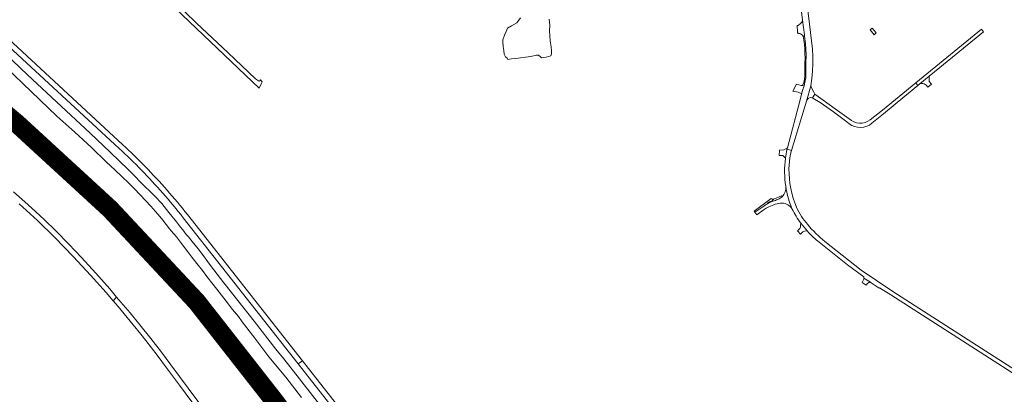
# Model space of a CAD drawing. Header units: metres. Extents: x 166325 to 190320, y 381923 to 404576.
# Tile 601 of 656: x 168286 to 169061, y 399215 to 399511. Entities that reach past the tile are written whole.
import ezdxf

# ---------------------------------------------------------------- set-up
doc = ezdxf.new("R2010")
doc.units = ezdxf.units.M
for name, color, linetype, lineweight in [('B-WE-OG-WATER_MEER-GV', 8, 'Continuous', 18), ('B-WE-OG-WATER_RIVIER-GV', 8, 'Continuous', 18), ('B-WE-VH-VERHARDING_ASFALT-GV', 8, 'Continuous', 18), ('B-WE-VH-VERHARDING_BETON-GV', 8, 'Continuous', 18), ('B-WE-VH-VERHARDING_BETONSTRAATSTEEN-GV', 8, 'Continuous', 18), ('B-WE-VH-VERHARDING_FUNDERING_ZAND-GV', 8, 'Continuous', 18), ('B-WE-VH-VERHARDING_GESLOTEN-GV', 8, 'Continuous', 18), ('B-WE-VH-VERHARDING_N-WEG', 8, 'Continuous', 18), ('B-WE-VH-VERHARDING_STRAATBAKSTEEN-GV', 8, 'Continuous', 18)]:
    doc.layers.add(name, color=color, linetype=linetype, lineweight=lineweight)

msp = doc.modelspace()

# ---------------------------------------------------------------- linework, layer by layer
at = {"layer": 'B-WE-OG-WATER_MEER-GV', "flags": 128}
msp.add_lwpolyline([(168680.334, 399511.997), (168678.937, 399510.279), (168677.354, 399508.183), (168673.201, 399505.877), (168670.051, 399503.944), (168668.961, 399501.306), (168667.678, 399498.36), (168666.459, 399494.694), (168666.47, 399492.948), (168666.787, 399489.48), (168667.151, 399486.306), (168667.563, 399483.426), (168668.412, 399481.456), (168669.771, 399480.333), (168670.467, 399479.222), (168673.238, 399479.667), (168676.678, 399480.093), (168680.399, 399480.689), (168684.361, 399481.084), (168688.385, 399481.631), (168692.885, 399482.654), (168694.587, 399482.565), (168695.95, 399481.436), (168696.926, 399480.494), (168698.758, 399480.716), (168700.51, 399481.005), (168704.124, 399482.03), (168704.788, 399483.688), (168704.716, 399486.089), (168704.341, 399489.341), (168703.605, 399494.096), (168703.299, 399498.226), (168703.269, 399501.797), (168703.299, 399506.317), (168702.853, 399511.16)], dxfattribs=at)
msp.add_lwpolyline([(168680.334, 399511.997), (168678.937, 399510.279), (168677.354, 399508.183), (168673.201, 399505.877), (168670.051, 399503.944), (168668.961, 399501.306), (168667.678, 399498.36), (168666.459, 399494.694), (168666.47, 399492.948), (168666.787, 399489.48), (168667.151, 399486.306), (168667.563, 399483.426), (168668.412, 399481.456), (168669.771, 399480.333), (168670.467, 399479.222), (168673.238, 399479.667), (168676.678, 399480.093), (168680.399, 399480.689), (168684.361, 399481.084), (168688.385, 399481.631), (168692.885, 399482.654), (168694.587, 399482.565), (168695.95, 399481.436), (168696.926, 399480.494), (168698.758, 399480.716), (168700.51, 399481.005), (168704.124, 399482.03), (168704.788, 399483.688), (168704.716, 399486.089), (168704.341, 399489.341), (168703.605, 399494.096), (168703.299, 399498.226), (168703.269, 399501.797), (168703.299, 399506.317), (168702.853, 399511.16)], dxfattribs=at)
at = {"layer": 'B-WE-OG-WATER_RIVIER-GV', "flags": 128}
for points in [[(168530.602, 399196.785), (168506.496, 399227.619), (168494.156, 399243.455), (168487.808, 399251.128), (168470.76, 399273.098), (168458, 399289.299), (168446.825, 399303.376), (168436.454, 399316.928), (168434.454, 399319.862), (168431.069, 399324.558), (168426.676, 399330.126), (168422.016, 399335.962), (168419.074, 399339.558), (168418.278, 399340.458), (168417.326, 399341.448), (168414.599, 399345.018), (168412.944, 399347.073), (168409.75, 399351.332), (168403.732, 399358.772), (168398.119, 399365.688), (168392.637, 399371.547), (168387.024, 399377.028), (168386.363, 399377.756), (168372.036, 399392.46), (168357.601, 399406.16), (168341.664, 399421.227), (168315.373, 399445.902), (168292.461, 399467.072), (168262.922, 399495.341)], [(168530.602, 399196.785), (168506.496, 399227.619), (168494.156, 399243.455), (168487.808, 399251.128), (168470.76, 399273.098), (168458, 399289.299), (168446.825, 399303.376), (168436.454, 399316.928), (168434.454, 399319.862), (168431.069, 399324.558), (168426.676, 399330.126), (168422.016, 399335.962), (168419.074, 399339.558), (168418.278, 399340.458), (168417.326, 399341.448), (168414.599, 399345.018), (168412.944, 399347.073), (168409.75, 399351.332), (168403.732, 399358.772), (168398.119, 399365.688), (168392.637, 399371.547), (168387.024, 399377.028), (168386.363, 399377.756), (168372.036, 399392.46), (168357.601, 399406.16), (168341.664, 399421.227), (168315.373, 399445.902), (168292.461, 399467.072), (168262.922, 399495.341)], [(168275.721, 399472.893), (168288.845, 399460.48), (168315.593, 399434.622), (168329.608, 399422.141), (168342.796, 399409.864), (168354.57, 399398.352), (168361.204, 399392.325), (168367.066, 399386.825), (168371.967, 399382.05), (168376.321, 399377.719), (168381.037, 399372.749), (168385.366, 399368.111), (168389.628, 399363.59), (168393.175, 399359.417), (168396.484, 399355.625), (168398.969, 399352.69), (168401.581, 399349.385), (168404.077, 399345.944), (168405.583, 399344.236), (168409.675, 399339.429), (168414.389, 399333.134), (168418.613, 399327.635), (168421.772, 399323.543), (168426.632, 399317.332), (168430.028, 399312.964), (168433.472, 399308.413), (168438.43, 399301.869), (168443.345, 399295.842), (168448.713, 399288.928), (168453.791, 399282.406), (168458.356, 399276.768), (168461.409, 399272.603), (168471.405, 399259.712), (168482.379, 399244.943), (168495.589, 399228.999), (168507.946, 399213.003)], [(168275.721, 399472.893), (168288.845, 399460.48), (168315.593, 399434.622), (168329.608, 399422.141), (168342.796, 399409.864), (168354.57, 399398.352), (168361.204, 399392.325), (168367.066, 399386.825), (168371.967, 399382.05), (168376.321, 399377.719), (168381.037, 399372.749), (168385.366, 399368.111), (168389.628, 399363.59), (168393.175, 399359.417), (168396.484, 399355.625), (168398.969, 399352.69), (168401.581, 399349.385), (168404.077, 399345.944), (168405.583, 399344.236), (168409.675, 399339.429), (168414.389, 399333.134), (168418.613, 399327.635), (168421.772, 399323.543), (168426.632, 399317.332), (168430.028, 399312.964), (168433.472, 399308.413), (168438.43, 399301.869), (168443.345, 399295.842), (168448.713, 399288.928), (168453.791, 399282.406), (168458.356, 399276.768), (168461.409, 399272.603), (168471.405, 399259.712), (168482.379, 399244.943), (168495.589, 399228.999), (168507.946, 399213.003)]]:
    msp.add_lwpolyline(points, dxfattribs=at)
at = {"layer": 'B-WE-VH-VERHARDING_ASFALT-GV', "flags": 128}
for points in [[(168367.476, 399412.084), (168277.429, 399495.591), (168272.868, 399499.998), (168267.384, 399505.539), (168262.036, 399511.213), (168256.829, 399517.015), (168251.765, 399522.943), (168246.848, 399528.993), (168229.421, 399551.35), (168226.97, 399554.196), (168224.419, 399556.953), (168221.772, 399559.617), (168219.033, 399562.187), (168216.204, 399564.658), (168210.95, 399568.764), (168205.47, 399572.563), (168199.782, 399576.043), (168193.904, 399579.192), (168187.856, 399582), (168184.512, 399583.377), (168125.391, 399607.722)], [(168367.476, 399412.084), (168277.429, 399495.591), (168272.868, 399499.998), (168267.384, 399505.539), (168262.036, 399511.213), (168256.829, 399517.015), (168251.765, 399522.943), (168246.848, 399528.993), (168229.421, 399551.35), (168226.97, 399554.196), (168224.419, 399556.953), (168221.772, 399559.617), (168219.033, 399562.187), (168216.204, 399564.658), (168210.95, 399568.764), (168205.47, 399572.563), (168199.782, 399576.043), (168193.904, 399579.192), (168187.856, 399582), (168184.512, 399583.377), (168125.391, 399607.722)], [(168122.175, 399604.548), (168123.668, 399603.932), (168182.981, 399579.482), (168185.978, 399578.246), (168191.839, 399575.54), (168197.542, 399572.515), (168203.068, 399569.178), (168208.402, 399565.541), (168213.526, 399561.615), (168216.232, 399559.285), (168218.854, 399556.859), (168221.387, 399554.342), (168223.829, 399551.736), (168226.177, 399549.045), (168243.691, 399526.431), (168248.165, 399520.958), (168252.748, 399515.576), (168257.438, 399510.287), (168262.234, 399505.094), (168267.134, 399499.998), (168270.782, 399496.335), (168274.484, 399492.727), (168364.641, 399409.249)], [(168122.175, 399604.548), (168123.668, 399603.932), (168182.981, 399579.482), (168185.978, 399578.246), (168191.839, 399575.54), (168197.542, 399572.515), (168203.068, 399569.178), (168208.402, 399565.541), (168213.526, 399561.615), (168216.232, 399559.285), (168218.854, 399556.859), (168221.387, 399554.342), (168223.829, 399551.736), (168226.177, 399549.045), (168243.691, 399526.431), (168248.165, 399520.958), (168252.748, 399515.576), (168257.438, 399510.287), (168262.234, 399505.094), (168267.134, 399499.998), (168270.782, 399496.335), (168274.484, 399492.727), (168364.641, 399409.249)], [(168891.548, 399393.112), (168891.661, 399396.053), (168891.903, 399398.987), (168892.273, 399401.907), (168892.772, 399404.808), (168893.398, 399407.684), (168889.991, 399408.582), (168889.929, 399408.347)], [(168891.548, 399393.112), (168891.661, 399396.053), (168891.903, 399398.987), (168892.273, 399401.907), (168892.772, 399404.808), (168893.398, 399407.684), (168889.991, 399408.582), (168889.929, 399408.347)], [(168877.935, 399367.341), (168878.373, 399367.488), (168878.812, 399367.635), (168878.974, 399369.178), (168878.688, 399369.256), (168878.541, 399368.02), (168877.642, 399367.681), (168876.108, 399367.017), (168875.077, 399366.443), (168874.369, 399366.015), (168874.569, 399365.657)], [(168877.935, 399367.341), (168878.373, 399367.488), (168878.812, 399367.635), (168878.974, 399369.178), (168878.688, 399369.256), (168878.541, 399368.02), (168877.642, 399367.681), (168876.108, 399367.017), (168875.077, 399366.443), (168874.369, 399366.015), (168874.569, 399365.657)], [(168878.812, 399367.635), (168878.373, 399367.488), (168877.935, 399367.341)], [(168878.812, 399367.635), (168878.373, 399367.488), (168877.935, 399367.341)], [(168870.903, 399363.122), (168864.787, 399358.913), (168866.369, 399356.847), (168871.305, 399360.47), (168873.716, 399361.997), (168875.805, 399363.122)], [(168870.903, 399363.122), (168864.787, 399358.913), (168866.369, 399356.847), (168871.305, 399360.47), (168873.716, 399361.997), (168875.805, 399363.122)], [(168893.884, 399361.754), (168893.604, 399362.444)], [(168893.604, 399362.444), (168893.884, 399361.754), (168894.045, 399361.356)], [(168893.884, 399361.754), (168893.604, 399362.444)], [(168893.604, 399362.444), (168893.884, 399361.754), (168894.045, 399361.356)], [(168415.076, 399354.572), (168505.467, 399239.346), (168508.816, 399241.747), (168418.351, 399357.149)], [(168415.076, 399354.572), (168505.467, 399239.346), (168508.816, 399241.747), (168418.351, 399357.149)], [(168913.915, 399336.314), (168917.915, 399333.128), (168937.598, 399317.449), (168950.303, 399307.984), (168950.553, 399306.933), (168955.586, 399303.692), (168956.309, 399303.227), (168962.555, 399299.205)], [(168913.915, 399336.314), (168917.915, 399333.128), (168937.598, 399317.449), (168950.303, 399307.984), (168950.553, 399306.933), (168955.586, 399303.692), (168956.309, 399303.227), (168962.555, 399299.205)], [(169094.631, 399218.56), (168973.189, 399296.49), (168948.27, 399313.328), (168938.309, 399321.06), (168919.769, 399335.889)], [(169094.631, 399218.56), (168973.189, 399296.49), (168948.27, 399313.328), (168938.309, 399321.06), (168919.769, 399335.889)], [(168962.814, 399299.284), (168971.539, 399293.848), (169101.882, 399210.15)], [(168962.814, 399299.284), (168971.539, 399293.848), (169101.882, 399210.15)], [(168596.837, 399129.476), (168508.816, 399241.747), (168505.467, 399239.346), (168593.802, 399126.749), (168693.241, 399000), (168853.008, 398796.381), (168855.111, 398793.7)], [(168596.837, 399129.476), (168508.816, 399241.747), (168505.467, 399239.346), (168593.802, 399126.749), (168693.241, 399000), (168853.008, 398796.381), (168855.111, 398793.7)]]:
    msp.add_lwpolyline(points, dxfattribs=at)
for points in [[(168991.29, 399460.835), (168992.911, 399458.836), (168994.554, 399460.182), (169001.817, 399466.135), (169010.089, 399472.903), (169044.622, 399501.182), (169043.01, 399503.181)], [(168991.29, 399460.835), (168992.911, 399458.836), (168994.554, 399460.182), (169001.817, 399466.135), (169010.089, 399472.903), (169044.622, 399501.182), (169043.01, 399503.181)], [(168976.648, 399445.518), (168992.911, 399458.836), (168991.29, 399460.835), (168965.098, 399439.39), (168955.317, 399431.766), (168953.442, 399430.553), (168951.381, 399429.692), (168949.2, 399429.208), (168946.969, 399429.119), (168944.756, 399429.426), (168942.634, 399430.12), (168940.667, 399431.179), (168938.919, 399432.569), (168927.979, 399440.408), (168912, 399452.02), (168909.94, 399449.129), (168910.378, 399448.865), (168916.089, 399445.42), (168926.49, 399437.969), (168937.086, 399430.066), (168938.917, 399428.51), (168940.975, 399427.27), (168943.207, 399426.38), (168945.553, 399425.862), (168947.952, 399425.73), (168950.341, 399425.987), (168952.657, 399426.628), (168954.839, 399427.634), (168956.829, 399428.98), (168965.94, 399436.37)], [(168976.648, 399445.518), (168992.911, 399458.836), (168991.29, 399460.835), (168965.098, 399439.39), (168955.317, 399431.766), (168953.442, 399430.553), (168951.381, 399429.692), (168949.2, 399429.208), (168946.969, 399429.119), (168944.756, 399429.426), (168942.634, 399430.12), (168940.667, 399431.179), (168938.919, 399432.569), (168927.979, 399440.408), (168912, 399452.02), (168909.94, 399449.129), (168910.378, 399448.865), (168916.089, 399445.42), (168926.49, 399437.969), (168937.086, 399430.066), (168938.917, 399428.51), (168940.975, 399427.27), (168943.207, 399426.38), (168945.553, 399425.862), (168947.952, 399425.73), (168950.341, 399425.987), (168952.657, 399426.628), (168954.839, 399427.634), (168956.829, 399428.98), (168965.94, 399436.37)], [(168283.494, 399428.64), (168283.139, 399428.22), (168281.202, 399425.936), (168280.934, 399425.619), (168287.796, 399419.777), (168303.314, 399406.533), (168321.656, 399390.567), (168337.5, 399375.91), (168350.8, 399363.218), (168355.064, 399358.978), (168355.353, 399359.27), (168357.454, 399361.398), (168357.84, 399361.79), (168345.112, 399374.167), (168330.272, 399388.026), (168312.606, 399403.799), (168297.185, 399417.014)], [(168286.109, 399431.725), (168285.814, 399431.377), (168283.883, 399429.098), (168283.494, 399428.64), (168297.185, 399417.014), (168312.606, 399403.799), (168330.272, 399388.026), (168345.112, 399374.167), (168357.84, 399361.79), (168358.283, 399362.288), (168360.362, 399364.345), (168360.687, 399364.674), (168354.423, 399370.834), (168339.753, 399384.646), (168326.066, 399397.188), (168311.614, 399410.016), (168286.153, 399431.688)], [(168357.84, 399361.79), (168357.454, 399361.398), (168355.353, 399359.27), (168355.064, 399358.978), (168369.176, 399344.944), (168387.501, 399325.937), (168399.61, 399312.79), (168411.428, 399299.541), (168422.912, 399286.345), (168423.077, 399286.146), (168423.315, 399286.349), (168425.626, 399288.324), (168426.044, 399288.681), (168421.573, 399293.953), (168407.967, 399309.463), (168392.23, 399326.628), (168390.416, 399328.538), (168374.842, 399344.932), (168363.378, 399356.405)], [(168360.687, 399364.674), (168360.362, 399364.345), (168358.283, 399362.288), (168357.84, 399361.79), (168363.378, 399356.405), (168374.842, 399344.932), (168390.416, 399328.538), (168392.23, 399326.628), (168407.967, 399309.463), (168421.573, 399293.953), (168426.044, 399288.681), (168426.503, 399289.073), (168428.741, 399290.985), (168429.134, 399291.321), (168414.874, 399307.752), (168396.809, 399327.783), (168381.277, 399344.107), (168367.812, 399357.668)], [(168426.044, 399288.681), (168425.626, 399288.324), (168423.315, 399286.349), (168423.077, 399286.146), (168434.335, 399272.609), (168447.272, 399256.565), (168457.367, 399243.504), (168460.393, 399239.425), (168467.004, 399230.554), (168477.217, 399216.852), (168484.13, 399207.539), (168484.449, 399207.776), (168486.863, 399209.57), (168487.305, 399209.898), (168485.774, 399211.958), (168460.592, 399245.764), (168457.642, 399249.62), (168447.256, 399262.977), (168435.199, 399277.886)], [(168429.134, 399291.321), (168428.741, 399290.985), (168426.503, 399289.073), (168426.044, 399288.681), (168435.199, 399277.886), (168447.256, 399262.977), (168457.642, 399249.62), (168460.592, 399245.764), (168485.774, 399211.958), (168487.305, 399209.898), (168487.796, 399210.263), (168490.205, 399212.054), (168490.541, 399212.304), (168477.109, 399230.317), (168473.367, 399235.346), (168463.664, 399248.387), (168454.178, 399260.773), (168440.869, 399277.202), (168430.872, 399289.318)]]:
    msp.add_lwpolyline(points, close=True, dxfattribs=at)
at = {"layer": 'B-WE-VH-VERHARDING_ASFALT-GV'}
for points in [[(168385.197, 399394.742, 0.0121782), (168367.476, 399412.084)], [(168385.197, 399394.742, 0.0121782), (168367.476, 399412.084)], [(168364.641, 399409.249, -0.0241725), (168398.916, 399374.024)], [(168364.641, 399409.249, -0.0241725), (168398.916, 399374.024)], [(168889.929, 399408.347, 0.0223899), (168888.72, 399401.417)], [(168889.929, 399408.347, 0.0223899), (168888.72, 399401.417)], [(168888.72, 399401.417, 0.0702964), (168888.995, 399379.438)], [(168888.72, 399401.417, 0.0702964), (168888.995, 399379.438)], [(168418.351, 399357.149, 0.0244115), (168385.197, 399394.742)], [(168418.351, 399357.149, 0.0244115), (168385.197, 399394.742)], [(168897.46, 399362.805, -0.1018945), (168891.548, 399393.112)], [(168897.46, 399362.805, -0.1018945), (168891.548, 399393.112)], [(168398.916, 399374.024, -0.0129713), (168415.076, 399354.572)], [(168398.916, 399374.024, -0.0129713), (168415.076, 399354.572)], [(168888.995, 399379.438, -0.2223698), (168886.14, 399371.168)], [(168888.995, 399379.438, -0.2223698), (168886.14, 399371.168)], [(168889.446, 399376.806, -0.0087423), (168888.995, 399379.438)], [(168889.446, 399376.806, -0.0087423), (168888.995, 399379.438)], [(168888.995, 399379.438, 0.0087423), (168889.446, 399376.806)], [(168889.446, 399376.806, 0.0476252), (168893.604, 399362.444)], [(168893.604, 399362.444, -0.0476252), (168889.446, 399376.806)], [(168889.446, 399376.806, 0.0476252), (168893.604, 399362.444)], [(168874.569, 399365.657, 0.0385253), (168870.903, 399363.122)], [(168874.569, 399365.657, 0.0385253), (168870.903, 399363.122)], [(168877.935, 399367.341, 0.0325252), (168874.569, 399365.657)], [(168877.935, 399367.341, 0.0325252), (168874.569, 399365.657)], [(168874.569, 399365.657, -0.0325252), (168877.935, 399367.341)], [(168875.805, 399363.122, -0.1266481), (168886.172, 399366.106)], [(168875.805, 399363.122, -0.1266481), (168886.172, 399366.106)], [(168882.804, 399368.942, 0.0035256), (168878.812, 399367.635)], [(168886.14, 399371.168, -0.1035961), (168882.804, 399368.942)], [(168886.172, 399366.106, -0.2265112), (168893.884, 399361.754)], [(168886.172, 399366.106, -0.2265112), (168893.884, 399361.754)], [(168894.045, 399361.356, 0.0395338), (168900.869, 399350.324)], [(168894.045, 399361.356, 0.0395338), (168900.869, 399350.324)], [(168906.24, 399349.168, -0.06776), (168897.46, 399362.805)], [(168906.24, 399349.168, -0.06776), (168897.46, 399362.805)], [(168900.869, 399350.324, 0.0249383), (168906.047, 399343.96)], [(168900.869, 399350.324, 0.0249383), (168906.047, 399343.96)], [(168906.047, 399343.96, 0.0335431), (168913.915, 399336.314)], [(168906.047, 399343.96, 0.0335431), (168913.915, 399336.314)], [(168919.769, 399335.889, -0.0472987), (168906.24, 399349.168)], [(168919.769, 399335.889, -0.0472987), (168906.24, 399349.168)], [(168962.555, 399299.205, -0.0116745), (168962.814, 399299.284)], [(168962.555, 399299.205, -0.0116745), (168962.814, 399299.284)]]:
    msp.add_lwpolyline(points, format="xyb", dxfattribs=at)
at = {"layer": 'B-WE-VH-VERHARDING_BETON-GV', "flags": 128}
msp.add_lwpolyline([(168956.975, 399503.953), (168955.354, 399502.534), (168958.492, 399498.817), (168959.477, 399499.64), (168960.123, 399500.179)], close=True, dxfattribs=at)
msp.add_lwpolyline([(168956.975, 399503.953), (168955.354, 399502.534), (168958.492, 399498.817), (168959.477, 399499.64), (168960.123, 399500.179)], close=True, dxfattribs=at)
at = {"layer": 'B-WE-VH-VERHARDING_BETONSTRAATSTEEN-GV', "flags": 128}
for points in [[(168898.573, 399540.303), (168902.217, 399510.217), (168903.623, 399498.616), (168903.723, 399497.788), (168904.429, 399491.959), (168904.959, 399482.96), (168904.891, 399476.477), (168904.818, 399469.601), (168904.769, 399464.91), (168903.751, 399460.01), (168903.664, 399459.702), (168903.357, 399458.611), (168902.291, 399454.824), (168901.487, 399451.969), (168900.518, 399448.528), (168890.29, 399409.718), (168889.991, 399408.582), (168893.398, 399407.684), (168905.226, 399446.514), (168908.61, 399458.448), (168909.474, 399464.205), (168910.055, 399469.998), (168910.354, 399475.812), (168910.368, 399481.634), (168910.098, 399487.449), (168904.305, 399535.616)], [(168898.573, 399540.303), (168902.217, 399510.217), (168903.623, 399498.616), (168903.723, 399497.788), (168904.429, 399491.959), (168904.959, 399482.96), (168904.891, 399476.477), (168904.818, 399469.601), (168904.769, 399464.91), (168903.751, 399460.01), (168903.664, 399459.702), (168903.357, 399458.611), (168902.291, 399454.824), (168901.487, 399451.969), (168900.518, 399448.528), (168890.29, 399409.718), (168889.991, 399408.582), (168893.398, 399407.684), (168905.226, 399446.514), (168908.61, 399458.448), (168909.474, 399464.205), (168910.055, 399469.998), (168910.354, 399475.812), (168910.368, 399481.634), (168910.098, 399487.449), (168904.305, 399535.616)], [(168889.929, 399408.347), (168889.991, 399408.582), (168890.29, 399409.718), (168887.417, 399408.116), (168884.054, 399407.815), (168883.727, 399403.565), (168886.655, 399403.709), (168888.72, 399401.417)], [(168889.929, 399408.347), (168889.991, 399408.582), (168890.29, 399409.718), (168887.417, 399408.116), (168884.054, 399407.815), (168883.727, 399403.565), (168886.655, 399403.709), (168888.72, 399401.417)], [(168874.569, 399365.657), (168874.369, 399366.015), (168875.077, 399366.443), (168876.108, 399367.017), (168877.642, 399367.681), (168878.541, 399368.02), (168878.688, 399369.256), (168877.969, 399369.452), (168877.419, 399369.755), (168864.134, 399359.766), (168864.787, 399358.913), (168870.903, 399363.122)], [(168874.569, 399365.657), (168874.369, 399366.015), (168875.077, 399366.443), (168876.108, 399367.017), (168877.642, 399367.681), (168878.541, 399368.02), (168878.688, 399369.256), (168877.969, 399369.452), (168877.419, 399369.755), (168864.134, 399359.766), (168864.787, 399358.913), (168870.903, 399363.122)], [(168886.14, 399371.168), (168885.648, 399371.847), (168879.671, 399369.149), (168878.974, 399369.178), (168878.812, 399367.635)], [(168886.14, 399371.168), (168885.648, 399371.847), (168879.671, 399369.149), (168878.974, 399369.178), (168878.812, 399367.635)], [(168950.553, 399306.933), (168950.578, 399306.826), (168950.46, 399306.083), (168950.031, 399305.131), (168949.198, 399303.602), (168952.235, 399301.391), (168953.128, 399302.627)], [(168950.553, 399306.933), (168950.578, 399306.826), (168950.46, 399306.083), (168950.031, 399305.131), (168949.198, 399303.602), (168952.235, 399301.391), (168953.128, 399302.627)], [(168955.586, 399303.692), (168950.553, 399306.933)], [(168955.586, 399303.692), (168950.553, 399306.933)]]:
    msp.add_lwpolyline(points, dxfattribs=at)
for points in [[(168902.217, 399510.217), (168901.631, 399508.691), (168900.393, 399507.5), (168899.144, 399506.38), (168898.842, 399506.334), (168898.842, 399506.073), (168898.031, 399506.092), (168898.18, 399501.098), (168898.214, 399499.938), (168898.953, 399499.922), (168898.953, 399499.739), (168899.838, 399499.692), (168900.689, 399499.447), (168901.463, 399499.016), (168902.12, 399498.421), (168902.625, 399497.693), (168902.627, 399497.684), (168902.633, 399497.655), (168903.723, 399497.788), (168903.623, 399498.616)], [(168902.217, 399510.217), (168901.631, 399508.691), (168900.393, 399507.5), (168899.144, 399506.38), (168898.842, 399506.334), (168898.842, 399506.073), (168898.031, 399506.092), (168898.18, 399501.098), (168898.214, 399499.938), (168898.953, 399499.922), (168898.953, 399499.739), (168899.838, 399499.692), (168900.689, 399499.447), (168901.463, 399499.016), (168902.12, 399498.421), (168902.625, 399497.693), (168902.627, 399497.684), (168902.633, 399497.655), (168903.723, 399497.788), (168903.623, 399498.616)], [(168904.429, 399491.959), (168903.723, 399497.788), (168902.633, 399497.655), (168903.242, 399494.612), (168903.665, 399491.061), (168903.961, 399487.498), (168904.131, 399483.926), (168904.173, 399480.35), (168904.089, 399476.775), (168904.051, 399469.726), (168904.031, 399466.152), (168903.835, 399463.895), (168903.148, 399461.089), (168902.228, 399458.732), (168903.357, 399458.611), (168903.664, 399459.702), (168903.751, 399460.01), (168904.769, 399464.91), (168904.818, 399469.601), (168904.891, 399476.477), (168904.959, 399482.96)], [(168904.429, 399491.959), (168903.723, 399497.788), (168902.633, 399497.655), (168903.242, 399494.612), (168903.665, 399491.061), (168903.961, 399487.498), (168904.131, 399483.926), (168904.173, 399480.35), (168904.089, 399476.775), (168904.051, 399469.726), (168904.031, 399466.152), (168903.835, 399463.895), (168903.148, 399461.089), (168902.228, 399458.732), (168903.357, 399458.611), (168903.664, 399459.702), (168903.751, 399460.01), (168904.769, 399464.91), (168904.818, 399469.601), (168904.891, 399476.477), (168904.959, 399482.96)], [(168912, 399452.02), (168911.097, 399453.507), (168910.01, 399455.298), (168908.61, 399458.448), (168905.226, 399446.514), (168905.733, 399447.592), (168906.546, 399448.462), (168907.588, 399449.04), (168908.757, 399449.27), (168909.94, 399449.129)], [(168912, 399452.02), (168911.097, 399453.507), (168910.01, 399455.298), (168908.61, 399458.448), (168905.226, 399446.514), (168905.733, 399447.592), (168906.546, 399448.462), (168907.588, 399449.04), (168908.757, 399449.27), (168909.94, 399449.129)]]:
    msp.add_lwpolyline(points, close=True, dxfattribs=at)
at = {"layer": 'B-WE-VH-VERHARDING_BETONSTRAATSTEEN-GV'}
for points in [[(168888.72, 399401.417, -0.0223899), (168889.929, 399408.347)], [(168870.903, 399363.122, -0.0385253), (168874.569, 399365.657)], [(168878.812, 399367.635, -0.0035256), (168882.804, 399368.942)], [(168878.812, 399367.635, -0.0035256), (168882.804, 399368.942)], [(168882.804, 399368.942, 0.1035961), (168886.14, 399371.168)], [(168882.804, 399368.942, 0.1035961), (168886.14, 399371.168)], [(168953.128, 399302.627, -0.2358659), (168955.586, 399303.692)], [(168953.128, 399302.627, -0.2358659), (168955.586, 399303.692)]]:
    msp.add_lwpolyline(points, format="xyb", dxfattribs=at)
at = {"layer": 'B-WE-VH-VERHARDING_FUNDERING_ZAND-GV', "flags": 128}
msp.add_lwpolyline([(168373.394, 399558.833), (168373.267, 399557.726), (168370.021, 399561.656), (168342.637, 399587.585), (168339.169, 399693.207), (168336.159, 399693.11), (168336.287, 399689.97), (168336.404, 399687.119), (168340.52, 399586.395), (168342.901, 399582.691), (168474.692, 399456.789), (168476.294, 399460.059), (168477.147, 399461.799), (168475.723, 399463.279), (168475.309, 399462.557), (168474.75, 399462.293), (168474.195, 399462.393), (168471.825, 399464.115), (168450.264, 399484.598), (168425.535, 399507.961), (168397.815, 399534.919)], close=True, dxfattribs=at)
msp.add_lwpolyline([(168373.394, 399558.833), (168373.267, 399557.726), (168370.021, 399561.656), (168342.637, 399587.585), (168339.169, 399693.207), (168336.159, 399693.11), (168336.287, 399689.97), (168336.404, 399687.119), (168340.52, 399586.395), (168342.901, 399582.691), (168474.692, 399456.789), (168476.294, 399460.059), (168477.147, 399461.799), (168475.723, 399463.279), (168475.309, 399462.557), (168474.75, 399462.293), (168474.195, 399462.393), (168471.825, 399464.115), (168450.264, 399484.598), (168425.535, 399507.961), (168397.815, 399534.919)], close=True, dxfattribs=at)
at = {"layer": 'B-WE-VH-VERHARDING_GESLOTEN-GV', "flags": 128}
for points in [[(168285.929, 399365.652), (168300.396, 399352.502), (168314.106, 399339.079), (168328.628, 399323.9), (168341.977, 399309.284), (168354.331, 399295.626), (168359.822, 399289.197), (168362.618, 399292.121), (168357.143, 399298.471), (168346.239, 399310.847), (168334.865, 399323.265), (168324.94, 399333.737), (168314.611, 399344.494), (168305.773, 399353.056), (168298.755, 399359.528), (168290.467, 399367.023), (168281.381, 399374.958)], [(168433.691, 399200.504), (168418.908, 399220.364), (168405.349, 399238.651), (168397.844, 399248.788), (168389.604, 399259.427), (168380.899, 399270.299), (168373.175, 399279.759), (168366.04, 399288.186), (168362.618, 399292.121), (168359.822, 399289.197), (168363.752, 399284.595), (168368.654, 399278.823), (168375.608, 399270.327), (168381.622, 399262.913), (168385.642, 399257.902), (168394.498, 399246.333), (168402.713, 399235.344), (168412.16, 399222.696), (168426.332, 399203.468)], [(168433.691, 399200.504), (168418.908, 399220.364), (168405.349, 399238.651), (168397.844, 399248.788), (168389.604, 399259.427), (168380.899, 399270.299), (168373.175, 399279.759), (168366.04, 399288.186), (168362.618, 399292.121), (168359.822, 399289.197), (168363.752, 399284.595), (168368.654, 399278.823), (168375.608, 399270.327), (168381.622, 399262.913), (168385.642, 399257.902), (168394.498, 399246.333), (168402.713, 399235.344), (168412.16, 399222.696), (168426.332, 399203.468)]]:
    msp.add_lwpolyline(points, dxfattribs=at)
at = {"layer": 'B-WE-VH-VERHARDING_N-WEG', "const_width": 15, "flags": 128}
msp.add_lwpolyline([(167827.028, 399817.754), (167906.125, 399753.215), (168028.473, 399648.698), (168126.055, 399563.955), (168207.071, 399493.117), (168283.883, 399429.098), (168357.454, 399361.398), (168425.626, 399288.324), (168487.084, 399209.734), (168546.845, 399129.315), (168725.893, 398888.611), (168786.991, 398809.426), (168897.105, 398665.604), (168939.382, 398611.278)], dxfattribs=at)
at = {"layer": 'B-WE-VH-VERHARDING_STRAATBAKSTEEN-GV', "flags": 128}
for points in [[(169001.817, 399466.135), (168994.554, 399460.182), (168995.922, 399460.334), (168996.85, 399460.365), (168997.825, 399460.133), (168998.676, 399459.684), (168999.496, 399459.034), (169000.655, 399457.58), (169003.789, 399459.96), (169001.909, 399461.958)], [(169001.817, 399466.135), (168994.554, 399460.182), (168995.922, 399460.334), (168996.85, 399460.365), (168997.825, 399460.133), (168998.676, 399459.684), (168999.496, 399459.034), (169000.655, 399457.58), (169003.789, 399459.96), (169001.909, 399461.958)], [(168903.357, 399458.611), (168902.228, 399458.732), (168901.107, 399458.852), (168897.331, 399459.707), (168894.698, 399454.209), (168898.715, 399453.488), (168899.333, 399453.318), (168899.927, 399453.078), (168900.489, 399452.77), (168901.012, 399452.399), (168901.487, 399451.969), (168902.291, 399454.824)], [(168903.357, 399458.611), (168902.228, 399458.732), (168901.107, 399458.852), (168897.331, 399459.707), (168894.698, 399454.209), (168898.715, 399453.488), (168899.333, 399453.318), (168899.927, 399453.078), (168900.489, 399452.77), (168901.012, 399452.399), (168901.487, 399451.969), (168902.291, 399454.824)]]:
    msp.add_lwpolyline(points, close=True, dxfattribs=at)
msp.add_lwpolyline([(168900.869, 399350.324), (168900.696, 399348.548), (168900.519, 399347.619), (168900.556, 399347.182), (168899.994, 399346.075), (168899.907, 399345.975), (168898.348, 399344.19), (168900.693, 399341.658), (168901.743, 399342.635), (168902.519, 399343.357), (168903.248, 399343.784), (168904.374, 399344.281), (168906.047, 399343.96)], dxfattribs=at)
msp.add_lwpolyline([(168900.869, 399350.324), (168900.696, 399348.548), (168900.519, 399347.619), (168900.556, 399347.182), (168899.994, 399346.075), (168899.907, 399345.975), (168898.348, 399344.19), (168900.693, 399341.658), (168901.743, 399342.635), (168902.519, 399343.357), (168903.248, 399343.784), (168904.374, 399344.281), (168906.047, 399343.96)], dxfattribs=at)
at = {"layer": 'B-WE-VH-VERHARDING_STRAATBAKSTEEN-GV'}
msp.add_lwpolyline([(168906.047, 399343.96, -0.0249383), (168900.869, 399350.324)], format="xyb", dxfattribs=at)

doc.saveas('drawing.dxf')
